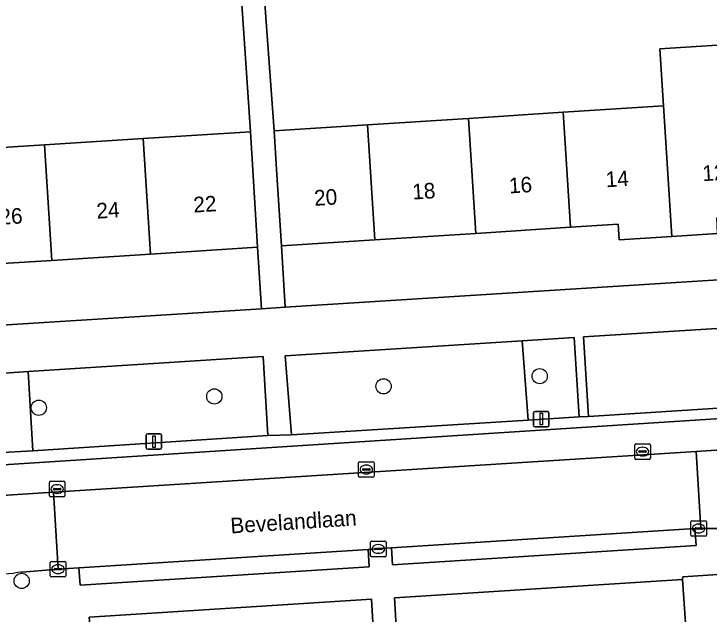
# Model space of a CAD drawing. Extents: x 159680 to 160786, y 387323 to 388340.
# Drawn here: x 160580.99 to 160625.57, y 387691.36 to 387729.88 of the extents above; entities that cross this region are included whole.
import ezdxf

# ---------------------------------------------------------------- set-up
doc = ezdxf.new("R2010")
doc.units = 0
for name, color, linetype in [('IMGEO_Boom', 7, 'Continuous'), ('IMGEO_Erf', 7, 'Continuous'), ('IMGEO_Groenvoorziening', 7, 'Continuous'), ('IMGEO_Kolk', 7, 'Continuous'), ('IMGEO_Lichtmast', 7, 'Continuous'), ('IMGEO_Openbare_ruimte_label', 7, 'Continuous'), ('IMGEO_Pand', 7, 'Continuous'), ('IMGEO_Pand_nummerreeks', 7, 'Continuous'), ('IMGEO_Parkeervlak_open', 7, 'Continuous'), ('IMGEO_Rijbaan_lokaal_open', 7, 'Continuous'), ('IMGEO_Voetpad_open', 7, 'Continuous')]:
    doc.layers.add(name, color=color, linetype=linetype)

msp = doc.modelspace()

# ---------------------------------------------------------------- linework, layer by layer
at = {"layer": 'IMGEO_Boom'}
for centre in [(160614.707, 387706.633), (160604.694, 387705.98), (160593.84, 387705.334), (160582.581, 387704.608), (160581.485, 387693.493)]:
    msp.add_circle(centre, 0.489, dxfattribs=at)
at = {"layer": 'IMGEO_Erf'}
for points in [[(160630.469, 387736.335), (160625.398, 387736.014), (160625.529, 387733.498), (160622.045, 387733.318), (160618.206, 387733.119), (160618.075, 387735.634), (160612.894, 387735.219), (160613.025, 387732.703), (160609.541, 387732.523), (160605.702, 387732.324), (160605.58, 387734.667), (160600.433, 387734.421), (160600.616, 387732.002), (160596.998, 387731.73), (160597.673, 387722.385), (160603.67, 387722.766), (160610.134, 387723.176), (160616.218, 387723.563), (160622.638, 387723.971), (160622.405, 387727.644), (160628.421, 387728.026)], [(160577.219, 387721.118), (160582.948, 387721.479), (160589.274, 387721.878), (160596.15, 387722.312), (160595.515, 387731.787), (160591.843, 387731.557), (160591.701, 387733.814), (160586.3, 387733.483), (160586.444, 387731.132), (160582.355, 387730.88), (160579.188, 387730.685)]]:
    msp.add_lwpolyline(points, dxfattribs=at)
for points in [[(160660.42, 387714.98), (160660.168, 387718.961), (160653.672, 387718.546), (160647.66, 387718.162), (160641.452, 387717.765), (160635.337, 387717.375), (160629.121, 387716.978), (160626.06, 387716.782), (160626.119, 387715.777), (160623.17, 387715.59), (160619.813, 387715.378), (160619.749, 387716.383), (160616.685, 387716.186), (160610.603, 387715.795), (160604.14, 387715.38), (160598.142, 387714.995), (160598.391, 387711.06)], [(160596.617, 387714.908), (160589.741, 387714.469), (160583.416, 387714.065), (160577.426, 387713.683), (160571.149, 387713.282), (160564.608, 387712.865), (160559.023, 387712.508), (160552.9, 387712.118), (160546.791, 387711.728), (160540.554, 387711.33), (160534.432, 387710.939), (160534.679, 387707.033), (160596.866, 387710.964)]]:
    msp.add_lwpolyline(points, close=True, dxfattribs=at)
at = {"layer": 'IMGEO_Groenvoorziening'}
for points in [[(160628.793, 387709.86), (160617.509, 387709.147), (160617.831, 387704.055), (160629.146, 387704.763)], [(160613.971, 387703.813), (160613.593, 387708.9), (160598.394, 387707.94), (160598.797, 387702.863)], [(160616.91, 387709.109), (160613.593, 387708.9), (160613.971, 387703.813), (160617.232, 387704.017)], [(160582.195, 387701.852), (160597.278, 387702.821), (160596.965, 387707.899), (160581.897, 387706.94)], [(160582.195, 387701.852), (160581.897, 387706.94), (160578.838, 387706.727), (160575.245, 387706.61), (160575.604, 387701.433), (160579.857, 387701.705)]]:
    msp.add_lwpolyline(points, close=True, dxfattribs=at)
at = {"layer": 'IMGEO_Kolk'}
for p, q in [((160620.801, 387701.368), (160620.801, 387702.22)), ((160620.876, 387702.294), (160621.728, 387702.294)), ((160621.289, 387702.074), (160621.314, 387702.074)), ((160621.802, 387702.22), (160621.802, 387701.368)), ((160621.06, 387701.788), (160621.06, 387701.8)), ((160621.498, 387701.751), (160621.1, 387701.751)), ((160621.103, 387701.837), (160621.501, 387701.837)), ((160621.544, 387701.8), (160621.544, 387701.788)), ((160603.161, 387701.144), (160604.013, 387701.144)), ((160621.728, 387701.294), (160620.876, 387701.294)), ((160621.312, 387701.514), (160621.287, 387701.514)), ((160603.086, 387700.218), (160603.086, 387701.07)), ((160603.388, 387700.687), (160603.786, 387700.687)), ((160603.574, 387700.924), (160603.599, 387700.924)), ((160604.087, 387701.07), (160604.087, 387700.218)), ((160603.345, 387700.638), (160603.345, 387700.65)), ((160603.783, 387700.601), (160603.385, 387700.601)), ((160603.597, 387700.364), (160603.572, 387700.364)), ((160603.829, 387700.65), (160603.829, 387700.638)), ((160583.26, 387698.962), (160583.26, 387699.814)), ((160583.335, 387699.888), (160584.187, 387699.888)), ((160584.261, 387699.814), (160584.261, 387698.962)), ((160604.013, 387700.144), (160603.161, 387700.144)), ((160583.519, 387699.382), (160583.519, 387699.394)), ((160583.957, 387699.345), (160583.559, 387699.345)), ((160583.562, 387699.431), (160583.96, 387699.431)), ((160583.748, 387699.668), (160583.773, 387699.668)), ((160584.003, 387699.394), (160584.003, 387699.382)), ((160583.771, 387699.108), (160583.746, 387699.108)), ((160584.187, 387698.888), (160583.335, 387698.888)), ((160624.396, 387696.433), (160624.396, 387697.285)), ((160624.471, 387697.359), (160625.323, 387697.359)), ((160624.884, 387697.139), (160624.909, 387697.139)), ((160625.397, 387697.285), (160625.397, 387696.433)), ((160624.655, 387696.853), (160624.655, 387696.865)), ((160625.093, 387696.816), (160624.695, 387696.816)), ((160624.698, 387696.902), (160625.096, 387696.902)), ((160625.139, 387696.865), (160625.139, 387696.853)), ((160625.323, 387696.359), (160624.471, 387696.359)), ((160624.907, 387696.579), (160624.882, 387696.579)), ((160603.855, 387695.12), (160603.855, 387695.972)), ((160603.93, 387696.046), (160604.782, 387696.046)), ((160604.343, 387695.826), (160604.368, 387695.826)), ((160604.856, 387695.972), (160604.856, 387695.12)), ((160604.114, 387695.54), (160604.114, 387695.552)), ((160604.552, 387695.503), (160604.154, 387695.503)), ((160604.157, 387695.589), (160604.555, 387695.589)), ((160604.598, 387695.552), (160604.598, 387695.54)), ((160604.782, 387695.046), (160603.93, 387695.046)), ((160604.366, 387695.266), (160604.341, 387695.266)), ((160583.316, 387693.824), (160583.316, 387694.676)), ((160583.391, 387694.75), (160584.243, 387694.75)), ((160583.804, 387694.53), (160583.829, 387694.53)), ((160584.317, 387694.676), (160584.317, 387693.824)), ((160583.575, 387694.244), (160583.575, 387694.256)), ((160584.013, 387694.207), (160583.615, 387694.207)), ((160583.618, 387694.293), (160584.016, 387694.293)), ((160584.059, 387694.256), (160584.059, 387694.244)), ((160584.243, 387693.75), (160583.391, 387693.75)), ((160583.827, 387693.97), (160583.802, 387693.97))]:
    msp.add_line(p, q, dxfattribs=at)
for points in [[(160620.801, 387701.368), (160620.801, 387702.22)], [(160620.876, 387702.294), (160621.728, 387702.294)], [(160621.802, 387702.22), (160621.802, 387701.368)], [(160603.161, 387701.144), (160604.013, 387701.144)], [(160621.728, 387701.294), (160620.876, 387701.294)], [(160603.086, 387700.218), (160603.086, 387701.07)], [(160604.087, 387701.07), (160604.087, 387700.218)], [(160583.26, 387698.962), (160583.26, 387699.814)], [(160583.335, 387699.888), (160584.187, 387699.888)], [(160584.261, 387699.814), (160584.261, 387698.962)], [(160604.013, 387700.144), (160603.161, 387700.144)], [(160584.187, 387698.888), (160583.335, 387698.888)], [(160624.396, 387696.433), (160624.396, 387697.285)], [(160624.471, 387697.359), (160625.323, 387697.359)], [(160625.397, 387697.285), (160625.397, 387696.433)], [(160625.323, 387696.359), (160624.471, 387696.359)], [(160603.855, 387695.12), (160603.855, 387695.972)], [(160603.93, 387696.046), (160604.782, 387696.046)], [(160604.856, 387695.972), (160604.856, 387695.12)], [(160604.782, 387695.046), (160603.93, 387695.046)], [(160583.316, 387693.824), (160583.316, 387694.676)], [(160583.391, 387694.75), (160584.243, 387694.75)], [(160584.317, 387694.676), (160584.317, 387693.824)], [(160584.243, 387693.75), (160583.391, 387693.75)]]:
    msp.add_lwpolyline(points, dxfattribs=at)
for centre, radius, start, end in [((160620.878, 387702.218), 0.0765, 91.552, 178.448), ((160620.878, 387702.218), 0.0765, 91.552, 178.448), ((160621.726, 387702.218), 0.0765, 1.552, 88.448), ((160621.726, 387702.218), 0.0765, 1.552, 88.448), ((160621.1, 387701.797), 0.0403, 85.8775, 175.7526), ((160621.097, 387701.787), 0.0366, 178.938, 274.7102), ((160621.501, 387701.794), 0.043, 264.8664, 352.4533), ((160621.505, 387701.799), 0.0386, 1.7309, 96.639), ((160603.163, 387701.068), 0.0765, 91.552, 178.448), ((160603.163, 387701.068), 0.0765, 91.552, 178.448), ((160604.011, 387701.068), 0.0765, 1.552, 88.448), ((160604.011, 387701.068), 0.0765, 1.552, 88.448), ((160620.878, 387701.37), 0.0765, 181.552, 268.448), ((160620.878, 387701.37), 0.0765, 181.552, 268.448), ((160621.726, 387701.37), 0.0765, 271.552, 358.448), ((160621.726, 387701.37), 0.0765, 271.552, 358.448), ((160603.385, 387700.647), 0.0403, 85.8775, 175.7526), ((160603.79, 387700.649), 0.0386, 1.7309, 96.639), ((160603.382, 387700.637), 0.0366, 178.938, 274.7102), ((160603.786, 387700.644), 0.043, 264.8664, 352.4533), ((160583.337, 387699.812), 0.0765, 91.552, 178.448), ((160583.337, 387699.812), 0.0765, 91.552, 178.448), ((160584.185, 387699.812), 0.0765, 1.552, 88.448), ((160584.185, 387699.812), 0.0765, 1.552, 88.448), ((160603.163, 387700.22), 0.0765, 181.552, 268.448), ((160603.163, 387700.22), 0.0765, 181.552, 268.448), ((160604.011, 387700.22), 0.0765, 271.552, 358.448), ((160604.011, 387700.22), 0.0765, 271.552, 358.448), ((160583.559, 387699.391), 0.0403, 85.8775, 175.7526), ((160583.556, 387699.381), 0.0366, 178.938, 274.7102), ((160583.96, 387699.388), 0.043, 264.8664, 352.4533), ((160583.964, 387699.393), 0.0386, 1.7309, 96.639), ((160583.337, 387698.964), 0.0765, 181.552, 268.448), ((160583.337, 387698.964), 0.0765, 181.552, 268.448), ((160584.185, 387698.964), 0.0765, 271.552, 358.448), ((160584.185, 387698.964), 0.0765, 271.552, 358.448), ((160624.473, 387697.283), 0.0765, 91.552, 178.448), ((160624.473, 387697.283), 0.0765, 91.552, 178.448), ((160625.321, 387697.283), 0.0765, 1.552, 88.448), ((160625.321, 387697.283), 0.0765, 1.552, 88.448), ((160624.695, 387696.862), 0.0403, 85.8775, 175.7526), ((160624.692, 387696.852), 0.0366, 178.938, 274.7102), ((160625.096, 387696.859), 0.043, 264.8664, 352.4533), ((160625.1, 387696.864), 0.0386, 1.7309, 96.639), ((160624.473, 387696.435), 0.0765, 181.552, 268.448), ((160624.473, 387696.435), 0.0765, 181.552, 268.448), ((160625.321, 387696.435), 0.0765, 271.552, 358.448), ((160625.321, 387696.435), 0.0765, 271.552, 358.448), ((160603.932, 387695.97), 0.0765, 91.552, 178.448), ((160603.932, 387695.97), 0.0765, 91.552, 178.448), ((160604.78, 387695.97), 0.0765, 1.552, 88.448), ((160604.78, 387695.97), 0.0765, 1.552, 88.448), ((160604.154, 387695.549), 0.0403, 85.8775, 175.7526), ((160604.151, 387695.539), 0.0366, 178.938, 274.7102), ((160604.555, 387695.546), 0.043, 264.8664, 352.4533), ((160604.559, 387695.551), 0.0386, 1.7309, 96.639), ((160603.932, 387695.122), 0.0765, 181.552, 268.448), ((160603.932, 387695.122), 0.0765, 181.552, 268.448), ((160604.78, 387695.122), 0.0765, 271.552, 358.448), ((160604.78, 387695.122), 0.0765, 271.552, 358.448), ((160583.393, 387694.674), 0.0765, 91.552, 178.448), ((160583.393, 387694.674), 0.0765, 91.552, 178.448), ((160584.241, 387694.674), 0.0765, 1.552, 88.448), ((160584.241, 387694.674), 0.0765, 1.552, 88.448), ((160583.615, 387694.253), 0.0403, 85.8775, 175.7526), ((160583.612, 387694.243), 0.0366, 178.938, 274.7102), ((160584.016, 387694.25), 0.043, 264.8664, 352.4533), ((160584.02, 387694.255), 0.0386, 1.7309, 96.639), ((160583.393, 387693.826), 0.0765, 181.552, 268.448), ((160583.393, 387693.826), 0.0765, 181.552, 268.448), ((160584.241, 387693.826), 0.0765, 271.552, 358.448), ((160584.241, 387693.826), 0.0765, 271.552, 358.448)]:
    msp.add_arc(centre, radius, start, end, dxfattribs=at)
for centre, major_axis, ratio, start_param, end_param in [((160621.288, 387701.794), (-0.387, 0.002), 0.722429, 4.712389, 7.853982), ((160621.313, 387701.794), (-0.39, 0.002), 0.717154, 1.570796, 4.712389), ((160603.573, 387700.644), (-0.387, 0.002), 0.722429, 4.712389, 7.853982), ((160603.598, 387700.644), (-0.39, 0.002), 0.717154, 1.570796, 4.712389), ((160583.747, 387699.388), (-0.387, 0.002), 0.722429, 4.712389, 7.853982), ((160583.772, 387699.388), (-0.39, 0.002), 0.717154, 1.570796, 4.712389), ((160624.883, 387696.859), (-0.387, 0.002), 0.722429, 4.712389, 7.853982), ((160624.908, 387696.859), (-0.39, 0.002), 0.717154, 1.570796, 4.712389), ((160604.342, 387695.546), (-0.387, 0.002), 0.722429, 4.712389, 7.853982), ((160604.367, 387695.546), (-0.39, 0.002), 0.717154, 1.570796, 4.712389), ((160583.803, 387694.25), (-0.387, 0.002), 0.722429, 4.712389, 7.853982), ((160583.828, 387694.25), (-0.39, 0.002), 0.717154, 1.570796, 4.712389)]:
    msp.add_ellipse(centre, major_axis=major_axis, ratio=ratio, start_param=start_param, end_param=end_param, dxfattribs=at)
at = {"layer": 'IMGEO_Lichtmast'}
for p, q in [((160614.31, 387703.476), (160614.31, 387704.276)), ((160614.31, 387704.276), (160614.31, 387703.476)), ((160614.41, 387704.376), (160615.2, 387704.376)), ((160615.2, 387704.376), (160614.41, 387704.376)), ((160615.3, 387704.276), (160615.3, 387703.476)), ((160615.3, 387703.476), (160615.3, 387704.276)), ((160615.2, 387703.376), (160614.41, 387703.376)), ((160614.41, 387703.376), (160615.2, 387703.376)), ((160589.569, 387702.939), (160590.359, 387702.939)), ((160590.359, 387702.939), (160589.569, 387702.939)), ((160589.469, 387702.039), (160589.469, 387702.839)), ((160589.469, 387702.839), (160589.469, 387702.039)), ((160590.459, 387702.839), (160590.459, 387702.039)), ((160590.459, 387702.039), (160590.459, 387702.839)), ((160590.359, 387701.939), (160589.569, 387701.939)), ((160589.569, 387701.939), (160590.359, 387701.939))]:
    msp.add_line(p, q, dxfattribs=at)
for points in [[(160614.73, 387704.251), (160614.88, 387704.251), (160614.88, 387703.501), (160614.73, 387703.501), (160614.73, 387704.251)], [(160589.889, 387702.814), (160590.039, 387702.814), (160590.039, 387702.064), (160589.889, 387702.064), (160589.889, 387702.814)]]:
    msp.add_lwpolyline(points, dxfattribs=at)
for centre, start, end in [((160614.41, 387704.276), 90, 180), ((160614.41, 387704.276), 90, 180), ((160615.2, 387704.276), 0, 90), ((160615.2, 387704.276), 360, 90), ((160614.41, 387703.476), 180, 270), ((160614.41, 387703.476), 180, 270), ((160615.2, 387703.476), 270, 0), ((160615.2, 387703.476), 270, 0), ((160589.569, 387702.839), 90, 180), ((160589.569, 387702.839), 90, 180), ((160590.359, 387702.839), 0, 90), ((160590.359, 387702.839), 360, 90), ((160589.569, 387702.039), 180, 270), ((160589.569, 387702.039), 180, 270), ((160590.359, 387702.039), 270, 0), ((160590.359, 387702.039), 270, 0)]:
    msp.add_arc(centre, 0.1, start, end, dxfattribs=at)
at = {"layer": 'IMGEO_Pand'}
for points in [[(160628.654, 387724.353), (160628.421, 387728.026), (160622.405, 387727.644), (160622.638, 387723.971), (160623.17, 387715.59), (160626.119, 387715.777), (160626.06, 387716.782), (160629.121, 387716.978)], [(160623.17, 387715.59), (160622.638, 387723.971), (160616.218, 387723.563), (160616.685, 387716.186), (160619.749, 387716.383), (160619.813, 387715.378)], [(160616.685, 387716.186), (160616.218, 387723.563), (160610.134, 387723.176), (160610.603, 387715.795)], [(160610.603, 387715.795), (160610.134, 387723.176), (160603.67, 387722.766), (160604.14, 387715.38)], [(160604.14, 387715.38), (160603.67, 387722.766), (160597.673, 387722.385), (160597.831, 387719.893), (160598.142, 387714.995)], [(160596.617, 387714.908), (160596.305, 387719.852), (160596.15, 387722.312), (160589.274, 387721.878), (160589.741, 387714.469)], [(160589.741, 387714.469), (160589.274, 387721.878), (160582.948, 387721.479), (160583.416, 387714.065)], [(160582.948, 387721.479), (160577.219, 387721.118), (160576.958, 387721.102), (160577.426, 387713.683), (160583.416, 387714.065)]]:
    msp.add_lwpolyline(points, close=True, dxfattribs=at)
at = {"layer": 'IMGEO_Parkeervlak_open'}
for points in [[(160649.915, 387705.517), (160628.312, 387704.041), (160542.88, 387698.537)], [(160624.745, 387701.804), (160638.67, 387702.71)], [(160583.516, 387699.185), (160624.745, 387701.804)], [(160569.329, 387698.274), (160583.516, 387699.185)], [(160630.196, 387679.739), (160629.308, 387694.115), (160623.883, 387693.75), (160623.865, 387693.583), (160624.276, 387687.716), (160624.643, 387681.786), (160625.94, 387681.85), (160628.165, 387681.931)]]:
    msp.add_lwpolyline(points, dxfattribs=at)
for points in [[(160605.804, 387686.497), (160609.418, 387686.732), (160613.032, 387686.967), (160616.647, 387687.203), (160620.261, 387687.438), (160623.875, 387687.673), (160624.276, 387687.716), (160623.865, 387693.583), (160605.396, 387692.412), (160605.738, 387686.493)], [(160604.26, 387686.396), (160603.912, 387692.33), (160585.813, 387691.166), (160586.325, 387685.229), (160589.923, 387685.463), (160593.522, 387685.697), (160597.12, 387685.932), (160600.719, 387686.166)]]:
    msp.add_lwpolyline(points, close=True, dxfattribs=at)
at = {"layer": 'IMGEO_Rijbaan_lokaal_open'}
for points in [[(160638.67, 387702.71), (160624.745, 387701.804), (160625.042, 387696.862), (160628.23, 387696.854), (160636.01, 387697.551), (160638.998, 387697.754)], [(160603.707, 387695.52), (160605.211, 387695.625), (160624.662, 387696.848), (160625.042, 387696.862), (160624.745, 387701.804), (160583.516, 387699.185), (160583.817, 387694.25), (160585.145, 387694.327)]]:
    msp.add_lwpolyline(points, close=True, dxfattribs=at)
for points in [[(160583.516, 387699.185), (160569.329, 387698.274), (160569.643, 387693.301), (160570.748, 387693.365), (160580.987, 387693.992)], [(160581.51, 387694.061), (160583.817, 387694.25), (160583.516, 387699.185)]]:
    msp.add_lwpolyline(points, dxfattribs=at)
msp.add_arc((160581.677, 387690.78), 3.285, 92.9105, 102.1209, dxfattribs=at)
at = {"layer": 'IMGEO_Voetpad_open'}
for points in [[(160595.515, 387731.787), (160596.15, 387722.312), (160596.305, 387719.852), (160596.617, 387714.908), (160596.866, 387710.964), (160598.391, 387711.06), (160598.142, 387714.995), (160597.831, 387719.893), (160597.673, 387722.385), (160596.998, 387731.73)], [(160662.445, 387708.982), (160662.254, 387711.836), (160662.013, 387715.081), (160661.877, 387715.072), (160660.42, 387714.98), (160598.391, 387711.06), (160596.866, 387710.964), (160534.679, 387707.033), (160533.246, 387706.942), (160533.443, 387703.671), (160533.134, 387703.652), (160533.354, 387700.741), (160533.278, 387699.833)], [(160598.394, 387707.94), (160613.593, 387708.9), (160616.91, 387709.109), (160617.232, 387704.017), (160617.831, 387704.055), (160617.509, 387709.147), (160628.793, 387709.86), (160629.146, 387704.763), (160630.614, 387704.945), (160630.302, 387709.913), (160643.563, 387710.802), (160656.824, 387711.692)], [(160538.425, 387704.187), (160551.877, 387705.026), (160565.33, 387705.866), (160573.741, 387706.508), (160574.091, 387701.325), (160575.604, 387701.433), (160575.245, 387706.61), (160578.838, 387706.727), (160581.897, 387706.94), (160596.965, 387707.899), (160597.278, 387702.821), (160598.797, 387702.863), (160598.394, 387707.94)], [(160650.583, 387705.155), (160651.585, 387704.233), (160652.23, 387703.822), (160652.059, 387706.297), (160643.845, 387705.779), (160630.614, 387704.945), (160629.146, 387704.763), (160617.831, 387704.055), (160617.232, 387704.017), (160613.971, 387703.813), (160598.797, 387702.863), (160597.278, 387702.821), (160582.195, 387701.852), (160579.857, 387701.705), (160575.604, 387701.433), (160574.091, 387701.325), (160565.643, 387700.831), (160552.17, 387700.005), (160538.697, 387699.179), (160539.168, 387696.302), (160541.424, 387697.839)], [(160542.88, 387698.537), (160628.312, 387704.041)], [(160628.23, 387696.854), (160625.042, 387696.862), (160624.662, 387696.848), (160624.743, 387695.769), (160605.276, 387694.521), (160605.211, 387695.625), (160603.707, 387695.52), (160603.764, 387694.407), (160585.226, 387693.223), (160585.145, 387694.327), (160583.817, 387694.25), (160581.51, 387694.061)], [(160623.883, 387693.75), (160629.308, 387694.115), (160630.518, 387694.203), (160630.813, 387694.223)], [(160582.376, 387678.818), (160583.839, 387678.942), (160584.961, 387679.129), (160586.708, 387679.241), (160586.325, 387685.229), (160585.813, 387691.166), (160603.912, 387692.33), (160604.26, 387686.396), (160604.317, 387686.4), (160605.689, 387686.49), (160605.738, 387686.493), (160605.396, 387692.412), (160623.865, 387693.583), (160623.883, 387693.75)]]:
    msp.add_lwpolyline(points, dxfattribs=at)
for points in [[(160605.211, 387695.625), (160605.276, 387694.521), (160624.743, 387695.769), (160624.662, 387696.848)], [(160603.707, 387695.52), (160585.145, 387694.327), (160585.226, 387693.223), (160603.764, 387694.407)]]:
    msp.add_lwpolyline(points, close=True, dxfattribs=at)
msp.add_arc((160581.677, 387690.78), 3.285, 92.9105, 102.1209, dxfattribs=at)

# ---------------------------------------------------------------- texts
at = {"layer": 'IMGEO_Openbare_ruimte_label'}
msp.add_text('Bevelandlaan', height=1, rotation=3.6693, dxfattribs=at).set_placement((160594.903, 387696.537))
at = {"layer": 'IMGEO_Pand_nummerreeks'}
for s, rotation, p in [('12', 3.6326, (160625.167, 387719.144)), ('16', 3.6341, (160612.763, 387718.356)), ('14', 3.6341, (160618.966, 387718.75)), ('18', 3.6341, (160606.562, 387717.962)), ('20', 3.6341, (160600.268, 387717.562)), ('22', 3.6087, (160592.524, 387717.127)), ('24', 3.6087, (160586.308, 387716.736)), ('26', 3.6096, (160580.089, 387716.345))]:
    msp.add_text(s, height=1, rotation=rotation, dxfattribs=at).set_placement(p)

doc.saveas('drawing.dxf')
